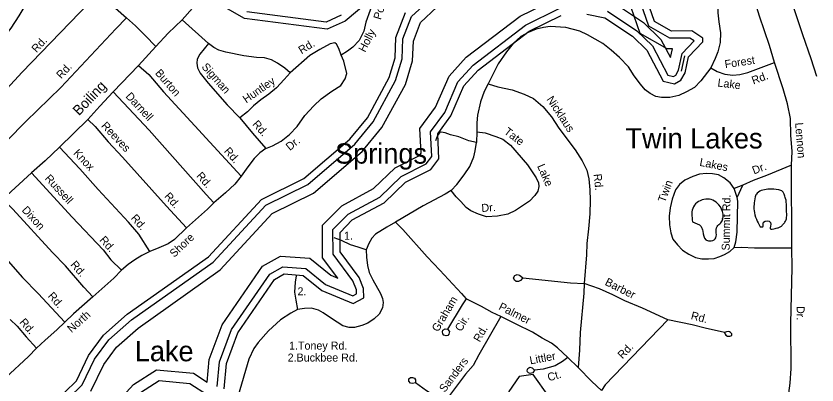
# Model space of a CAD drawing. Extents: x 2104537 to 2336408, y 34176 to 229611.
# Drawn here: x 2285158 to 2292662, y 103995 to 107455 of the extents above; entities that cross this region are included whole.
import ezdxf

# ---------------------------------------------------------------- set-up
doc = ezdxf.new("R2010")
doc.units = 0
for name, color, linetype in [('Exist Hydrographic Buffer Line', 7, 'Continuous'), ('Exist Hydrographic Creek Single Shore', 7, 'Continuous'), ('Exist Hydrographic Lake Shore Label', 7, 'Continuous'), ('Exist Hydrographic Pond Under 1500 Sq Ft', 7, 'Continuous'), ('Exist Railroad Mainline', 7, 'Continuous'), ('Exist Road Non-System Type 51', 7, 'Continuous'), ('Exist Road Non-System Type 51 Label', 7, 'Continuous'), ('Exist Road Secondary Type 51 Attributed', 7, 'Continuous'), ('Exist Road Secondary Type 51 Label', 7, 'Continuous')]:
    doc.layers.add(name, color=color, linetype=linetype)

msp = doc.modelspace()

# ---------------------------------------------------------------- linework, layer by layer
at = {"layer": 'Exist Hydrographic Buffer Line'}
for points in [[(2285651.6, 103870.3), (2285778, 103995.6), (2285895.1, 104237.7), (2286026.4, 104417.9), (2286241.4, 104606.6), (2287006.3, 105148.4), (2287497.7, 105682.7), (2287892.2, 105876.7), (2288331.7, 106254.7), (2288504.4, 106464.2), (2288714.6, 106852), (2288776, 107052.4), (2288782.9, 107240.3), (2288862.6, 107450.4), (2289038.4, 107614)], [(2285789.5, 103487.7), (2286260.1, 104000.9), (2286475.1, 104138.7), (2286821.6, 104104.7), (2286948.9, 104021.7), (2286969.4, 104234.2), (2287088.7, 104560), (2287467.3, 105110.5), (2287635, 105203.9), (2287910.7, 105183.2), (2288108.6, 105024.4), (2288172.3, 104997.4), (2288030.9, 105188.6), (2288029.2, 105494), (2288209.3, 105675.3), (2288508.8, 105837.6), (2288709.7, 106032.5), (2288937, 106146.2), (2288953.1, 106168), (2288942.2, 106401), (2289089.4, 106600.9), (2289214.9, 106891.8), (2289375.2, 107068), (2289880, 107454.9), (2290223.1, 107622.1)], [(2285859.2, 103937.6), (2285979.9, 104186.9), (2286099.5, 104351.1), (2286302.5, 104529.3), (2287071.7, 105074.1), (2287557.6, 105602.5), (2287946.8, 105793.9), (2288402.3, 106185.6), (2288586.4, 106408.9), (2288805.8, 106813.8), (2288873.9, 107035.9), (2288880.7, 107220.5), (2288946.5, 107394), (2289101.1, 107537.9)], [(2290699.2, 107500.8), (2290974, 107317.9), (2291120.8, 107175.9), (2291264.9, 106901.6), (2291317.6, 106889.4), (2291338.9, 106902.2), (2291365.8, 106946.9), (2291399.3, 107104.2), (2291510, 107223.1), (2291471.2, 107249), (2291282.8, 107246.2), (2291085.8, 107359), (2291011.7, 107574.7)], [(2290737.4, 107593.6), (2291036, 107394.9), (2291200.6, 107235.7), (2291290.3, 107064.9), (2291308, 107148.1), (2291257.2, 107147.3), (2291004.7, 107292), (2290921.5, 107534.2)], [(2287043.9, 103981), (2287066.1, 104212.2), (2287176.9, 104514.4), (2287535.4, 105035.8), (2287657, 105103.5), (2287872.9, 105087.3), (2288057.6, 104939.1), (2288312.3, 104831.2), (2288349.6, 104851.3), (2288349.2, 104887.5), (2288314.3, 104970.8), (2288129.2, 105221.3), (2288127.9, 105453.6), (2288268.9, 105595.7), (2288567.6, 105757.6), (2288767.3, 105951.3), (2289002.2, 106068.8), (2289053, 106137.7), (2289042.1, 106370.7), (2289175.3, 106551.6), (2289298.7, 106837.8), (2289442.1, 106995.3), (2289932, 107370.8), (2290248, 107524.8)], [(2288205.5, 107463.1), (2288064.6, 107399), (2287321, 107495.1)], [(2291420.7, 107081.1), (2291390, 106937.4)], [(2286324, 103925), (2286499.4, 104037.4), (2286788, 104009.1), (2286952.8, 103901.6)]]:
    msp.add_lwpolyline(points, dxfattribs=at)
at = {"layer": 'Exist Hydrographic Creek Single Shore'}
for points in [[(2290506.8, 107471.6), (2290673.7, 107438.9), (2290932.7, 107266.6), (2291067.6, 107136.1), (2291220.8, 106844.5), (2291328.7, 106819.5), (2291386.7, 106854.4), (2291427.7, 106922.5), (2291459.7, 107072.8), (2291591.8, 107214.5), (2291591.8, 107247.4), (2291490.7, 107314.9), (2291299.8, 107312), (2291139.8, 107403.7), (2291071.7, 107601.8)], [(2288455.7, 107586.6), (2288240.8, 107407), (2288074.7, 107331.5), (2287299.6, 107431.7), (2287140.7, 107523.3)], [(2285616.7, 103928.1), (2285723.8, 104034.3), (2285838.6, 104271.6), (2285977.6, 104462.4), (2286200.7, 104658.2), (2286962.7, 105197.9), (2287457.7, 105736.1), (2287855.7, 105931.9), (2288284.7, 106300.8), (2288449.7, 106501), (2288653.8, 106877.5), (2288710.8, 107063.4), (2288717.7, 107253.5), (2288806.7, 107488)], [(2287107.7, 103958.5), (2287130.6, 104197.5), (2287235.6, 104484.1), (2287580.7, 104985.9), (2287671.8, 105036.6), (2287847.7, 105023.4), (2288023.6, 104882.2), (2288315.6, 104758.5), (2288415.7, 104812.4), (2288414.7, 104901), (2288371.8, 105003.5), (2288194.7, 105243), (2288193.6, 105426.7), (2288308.7, 105542.6), (2288606.8, 105704.2), (2288805.7, 105897.1), (2289045.6, 106017.1), (2289119.6, 106117.4), (2289108.8, 106350.5), (2289232.6, 106518.7), (2289354.6, 106801.7), (2289486.7, 106946.8), (2289966.7, 107314.7), (2290264.7, 107459.9)]]:
    msp.add_lwpolyline(points, dxfattribs=at)
at = {"layer": 'Exist Hydrographic Pond Under 1500 Sq Ft'}
msp.add_lwpolyline([(2290082.8, 102920.5), (2290207.6, 102937.7), (2290281.7, 102988.8), (2290304.8, 103188.4), (2290202.7, 103403.6), (2290148.8, 103886.8), (2290004.6, 104092.9), (2289871.8, 104075.8), (2289773.8, 103933.4), (2289783.8, 103765.9), (2289877.7, 103482), (2289914.8, 103035.2), (2290082.8, 102920.5)], dxfattribs=at)
for points in [[(2292128.6, 105479.9), (2292095.3, 105549.7), (2292072.5, 105631.6), (2292072.5, 105686.3), (2292083.1, 105759.1), (2292101.3, 105794), (2292155.9, 105822.8), (2292215.1, 105831.9), (2292303.1, 105825.8), (2292339.5, 105809.2), (2292354.6, 105783.4), (2292368.3, 105745.4), (2292375.9, 105674.1), (2292375.9, 105637.7), (2292377.4, 105564.9), (2292362.2, 105522.4), (2292339.5, 105496.6), (2292318.2, 105476.9), (2292290.9, 105467.8), (2292269.7, 105461.7), (2292224.2, 105458.7), (2292227.2, 105519.4), (2292162, 105522.4), (2292154.4, 105478.4), (2292128.6, 105479.9)], [(2291495.7, 105525.1), (2291504.6, 105667.1), (2291619.9, 105738.1), (2291744, 105684.9), (2291761.8, 105516.2), (2291726.3, 105480.7), (2291708.6, 105365.3), (2291655.3, 105347.5), (2291619.9, 105356.4), (2291593.3, 105436.3), (2291575.5, 105480.7), (2291495.7, 105525.1)]]:
    msp.add_spline(points, degree=3, dxfattribs=at)
at = {"layer": 'Exist Railroad Mainline'}
msp.add_lwpolyline([(2292662.1, 106887.2), (2292608.8, 107052.9), (2292528.9, 107280.1), (2292445.2, 107531.3)], dxfattribs=at)
at = {"layer": 'Exist Road Non-System Type 51'}
for p, q in [((2286962.7, 107197.4), (2286714.4, 107421)), ((2289474, 106370.3), (2289471.1, 106268.4)), ((2292426.1, 105279.9), (2292423.7, 106057.7)), ((2291965.8, 105868.7), (2291886.1, 105838.1)), ((2291913, 105754.3), (2291886.1, 105838.1)), ((2291913, 105754.3), (2291965.8, 105868.7)), ((2290426, 104160.6), (2290327.1, 104251.7))]:
    msp.add_line(p, q, dxfattribs=at)
for points in [[(2288757, 107920.6), (2288539.9, 107664.3), (2288500.5, 107593.9), (2288475.3, 107511.7), (2288434.7, 107397.4), (2288415.7, 107313.1), (2288374.6, 107226.6), (2288315.1, 107164.1), (2288263.5, 107125.5), (2288206, 107086.9)], [(2283786.1, 106105.6), (2284667.6, 106895.3), (2284774.3, 107002.4), (2285016, 107220.8), (2285112.8, 107342), (2285187.6, 107458.6), (2285346.5, 107724.8), (2285380.2, 107770.8), (2285429.8, 107807.2)], [(2285937.1, 107678.7), (2285573.5, 107297), (2285217.4, 106928.9), (2285073, 106773.3), (2284552.1, 106310), (2284338.3, 106111.7), (2284138.2, 105939.5), (2283900.7, 105702.9)], [(2285937.1, 107678.7), (2285995.8, 107631.3), (2286089, 107528.2), (2286191.9, 107439.3)], [(2292263.1, 107017.9), (2292217.3, 107179.5), (2292122.6, 107454.6), (2292064.4, 107651.8)], [(2291733.5, 107534.2), (2291733.9, 107486.3), (2291743, 107400.2), (2291758.1, 107296.6), (2291755, 107206.5), (2291732.1, 107120.3), (2291708.8, 107056.1), (2291667.5, 106969.7)], [(2284038.3, 105352.6), (2284167.1, 105463.9), (2284347.5, 105635.9), (2285074.2, 106289.4), (2285250.4, 106465.5), (2285579, 106784.9), (2286092.8, 107336.2), (2286191.9, 107439.3)], [(2286191.9, 107439.3), (2286278.7, 107364.1), (2286369.8, 107273.5), (2286466.8, 107168.3)], [(2291667.5, 106969.7), (2291575.2, 106846.8), (2291513.7, 106786), (2291438.2, 106745.2), (2291368.6, 106710.4), (2291282.6, 106691.7), (2291206.5, 106690.6), (2291152.6, 106702.1), (2291098.3, 106727.4), (2291051.8, 106763.1), (2291009.1, 106814.8), (2290950.4, 106895.9), (2290895.5, 106977.3), (2290810.6, 107066.5), (2290733.9, 107135.6), (2290657, 107196.8), (2290512, 107279.3), (2290439.8, 107312.5), (2290309.3, 107349.1), (2290163.2, 107357.5), (2290099.4, 107348.9), (2290031.5, 107332.2), (2289957.7, 107301.4), (2289888.4, 107262.7), (2289817, 107197.9), (2289751.8, 107119.1), (2289674.9, 107006.4), (2289582.1, 106820.6)], [(2286962.7, 107197.4), (2286879.7, 107096.7), (2286855.2, 107049.3), (2286852.5, 107011.9), (2286859.2, 106968.5), (2286883.8, 106918.8), (2286958.8, 106825.5), (2287136.9, 106623.3), (2287256.2, 106500.6)], [(2287725.6, 106923.6), (2287675.2, 106965.2), (2287606.6, 107014.4), (2287552.4, 107045.7), (2287486.2, 107063.3), (2287410.2, 107066.4), (2287294, 107083.1), (2287123.4, 107115.3), (2287057.3, 107136.6), (2287013.1, 107160), (2286962.7, 107197.4)], [(2288206, 107086.9), (2288183.3, 107150.6), (2288160.7, 107190.1), (2288144.6, 107204.2), (2288100.8, 107195.8), (2288003.4, 107142.6), (2287910.1, 107085.7), (2287725.6, 106923.6)], [(2287499.3, 106213.2), (2287561.2, 106237.9), (2287642.7, 106282.9), (2287720, 106345.7), (2287791, 106420.5), (2287864.2, 106523.4), (2287948.9, 106613.9), (2288018.4, 106678.8), (2288115.5, 106749.8), (2288201.2, 106804.9), (2288242.4, 106865.1), (2288257.8, 106915.3), (2288230.5, 107031), (2288206, 107086.9)], [(2291667.5, 106969.7), (2291727.9, 106936.4), (2291800.2, 106911), (2291872.5, 106901.8), (2291940.5, 106908.3), (2292014, 106925.3), (2292263.1, 107017.9)], [(2292423.7, 106057.7), (2292428.5, 106185.8), (2292416.6, 106337.6), (2292412.7, 106493.5), (2292385.2, 106631.5), (2292345.9, 106771), (2292263.1, 107017.9)], [(2286304.9, 106990.6), (2286401.7, 106905.5), (2286541.6, 106745), (2286835, 106426.4), (2286972.7, 106271.6), (2287268.3, 105953)], [(2287725.6, 106923.6), (2287670.5, 106859), (2287597.2, 106782.4), (2287527.9, 106723.4), (2287452.4, 106670.7), (2287383, 106612), (2287327.5, 106557.3), (2287256.2, 106500.6)], [(2289582.1, 106820.6), (2289545.6, 106746.5), (2289510.3, 106651.4), (2289482.3, 106526.3), (2289475, 106454.3), (2289474, 106370.3)], [(2289582.1, 106820.6), (2289671.4, 106792.3), (2289805.6, 106761.8), (2289918.1, 106722.9), (2290006.8, 106681.9), (2290095.2, 106607), (2290174.4, 106509.7), (2290243.5, 106404.4), (2290398, 106200), (2290463, 106096.8), (2290505.9, 106009.3), (2290524.3, 105927.6), (2290534.2, 105825.4), (2290536.9, 105727.6), (2290532.5, 105601.8), (2290521.9, 105459.6), (2290507.4, 105321.5), (2290502.7, 105215.3), (2290479.5, 104947.1)], [(2287012.9, 105702.4), (2286940, 105781.5), (2286405.4, 106383.5), (2286069.6, 106743.9)], [(2285830.1, 106483.5), (2285899, 106418.2), (2286020.6, 106275.8), (2286156.2, 106131.2), (2286567.5, 105670.9), (2286755.5, 105467.5)], [(2287256.2, 106500.6), (2287373.8, 106356), (2287499.3, 106213.2)], [(2289471.1, 106268.4), (2289400.9, 106285.5), (2289306.5, 106322.4), (2289228.5, 106341.6), (2289180, 106361.2), (2289142, 106366.6), (2289134.1, 106365.7), (2289126.5, 106360.6), (2289108.3, 106334.4), (2289087, 106284.3)], [(2289474, 106370.3), (2289552.2, 106359.3), (2289654.6, 106326.2), (2289718.7, 106299.4), (2289789.5, 106245.5), (2289951.2, 106061.3), (2290032.8, 105938.1), (2290053.2, 105890.5), (2290054.9, 105856), (2290046.2, 105812.5), (2290018.5, 105772.1), (2289969.3, 105719.5), (2289838, 105630.2), (2289764.5, 105595.6), (2289668.4, 105578.4), (2289566.6, 105571.2), (2289490.3, 105596.6), (2289420, 105627.8), (2289375.7, 105659.5), (2289326.9, 105714.9), (2289282.5, 105758.4), (2289235.8, 105819.9)], [(2289235.8, 105819.9), (2289289.3, 105874.3), (2289358.3, 105964.9), (2289409.4, 106043.6), (2289446.5, 106134), (2289460.1, 106190.2), (2289471.1, 106268.4)], [(2286411.8, 105247.8), (2286308, 105410.6), (2286210.7, 105521.7), (2285927.3, 105828.6), (2285757.2, 106020.8), (2285566.9, 106224.8)], [(2287499.3, 106213.2), (2287441.8, 106172.7), (2287390.3, 106118.2), (2287329.4, 106041.3), (2287268.3, 105953)], [(2292423.7, 106057.7), (2292188.6, 105961.2), (2292065, 105914), (2291965.8, 105868.7)], [(2285303.8, 105985.9), (2285684.2, 105570.2), (2285973.5, 105263.2), (2286046.5, 105169.9), (2286147.6, 105073.2)], [(2287268.3, 105953), (2287209.2, 105878.3), (2287122, 105797.3), (2287012.9, 105702.4)], [(2291886.1, 105838.1), (2291847.4, 105889.7), (2291790.9, 105937), (2291740.6, 105964.6), (2291684.4, 105975.8), (2291626.4, 105979.2), (2291560.4, 105972.6), (2291498.6, 105951.8), (2291423.1, 105914.9), (2291375.5, 105876.5), (2291338.1, 105826), (2291304.9, 105737.8), (2291286, 105655.5), (2291276.6, 105577.6), (2291279.6, 105497.5), (2291292.6, 105421.8), (2291313.1, 105364), (2291355.7, 105308.4), (2291402, 105260.9), (2291460.6, 105221.4), (2291523, 105190.1), (2291584.1, 105179), (2291645.1, 105177.5), (2291697.3, 105181.8), (2291752.8, 105200.7), (2291796.8, 105218.9), (2291846.5, 105247.8), (2291886, 105286.1)], [(2289235.8, 105819.9), (2289180.3, 105785.3), (2288971.3, 105676.8), (2288713.1, 105522.3)], [(2285878.4, 104822.2), (2285795.2, 104911.4), (2285621, 105113.2), (2285500, 105238.2), (2285129.3, 105644.2), (2285036.4, 105739.1)], [(2291886, 105286.1), (2291901.4, 105336.3), (2291914.6, 105428.2), (2291919.2, 105718.4), (2291913, 105754.3)], [(2287012.9, 105702.4), (2286953.7, 105643.5), (2286755.5, 105467.5)], [(2288713.1, 105522.3), (2288631.5, 105475.4), (2288526.3, 105408.5), (2288492.8, 105372.1), (2288463.3, 105323.4), (2288439.8, 105261.6)], [(2288713.1, 105522.3), (2288782, 105453.1), (2289008.6, 105195.5), (2289130.2, 105070.8), (2289330.4, 104854.7), (2289375, 104803.4)], [(2284768.9, 105492.4), (2284971.1, 105280.5), (2285220.3, 105003.1), (2285366, 104852.7), (2285614.7, 104585.5)], [(2286755.5, 105467.5), (2286642.5, 105360.2), (2286585, 105319.6), (2286497.3, 105280.6), (2286411.8, 105247.8)], [(2288439.8, 105261.6), (2288363.5, 105288.6), (2288293.4, 105308), (2288208.9, 105351), (2288138.5, 105374.3)], [(2291886, 105286.1), (2291955.9, 105286.7), (2292078.1, 105280.1), (2292254.3, 105281.9), (2292426.1, 105279.9)], [(2292061.1, 103357.9), (2292080.2, 103430.1), (2292123.4, 103512.9), (2292178.7, 103587.2), (2292263.7, 103676.1), (2292322.6, 103754.7), (2292373.7, 103853.1), (2292397, 103919.6), (2292409.9, 104013.8), (2292420.4, 104149.7), (2292417.8, 104575.9), (2292428.1, 105093.9), (2292426.1, 105279.9)], [(2286411.8, 105247.8), (2286338.2, 105210.9), (2286272.5, 105168.2), (2286209, 105123.8), (2286147.6, 105073.2)], [(2288439.8, 105261.6), (2288440.4, 105193.3), (2288451.4, 105115.4), (2288468.2, 105049.8), (2288501, 104981.9), (2288572.3, 104852.9), (2288590.8, 104807), (2288597.3, 104769.2), (2288591.7, 104719.1), (2288560.4, 104660.6), (2288512.9, 104614.3), (2288455.1, 104575.4), (2288399.6, 104552.9), (2288328, 104534.2), (2288279.8, 104533.8), (2288219.8, 104551.1), (2288114.8, 104617.7), (2288036.1, 104673), (2287992, 104696.5), (2287927.7, 104715.8), (2287859.8, 104713.2), (2287796, 104704.5)], [(2286147.6, 105073.2), (2286074.6, 104996.2), (2285878.4, 104822.2)], [(2287784.4, 105020.3), (2287773, 104960.5), (2287768.3, 104866.1), (2287778.9, 104790.2), (2287796, 104704.5)], [(2289904.9, 104998.8), (2289883.1, 104974.7), (2289865.2, 104964.5), (2289845.2, 104966.2), (2289827.1, 104978.4), (2289819.3, 104999.5), (2289830.9, 105022.2), (2289854.6, 105030.3), (2289874.5, 105024.7), (2289888.8, 105014.9), (2289904.9, 104998.8)], [(2289904.9, 104998.8), (2290351.4, 104953.8), (2290479.5, 104947.1)], [(2290479.5, 104947.1), (2290476.4, 104855), (2290442.4, 104486.6), (2290436.3, 104320.8), (2290426, 104160.6)], [(2291265.4, 104605.3), (2291026.1, 104717.1), (2290863.4, 104783.2), (2290750.7, 104840.2), (2290624.2, 104896.7), (2290479.5, 104947.1)], [(2285878.4, 104822.2), (2285696.2, 104662.3), (2285614.7, 104585.5)], [(2289375, 104803.4), (2289337.5, 104747), (2289201.9, 104519.7)], [(2289700.8, 104637), (2289618.2, 104676), (2289517.9, 104730.8), (2289375, 104803.4)], [(2287796, 104704.5), (2287734.3, 104669.7), (2287634.7, 104607), (2287524.1, 104501.8), (2287427.2, 104394.5), (2287385.8, 104336.2), (2287340.9, 104237.7), (2287238.6, 103896.6), (2287199.8, 103776.3)], [(2285104.8, 104607.8), (2285169.2, 104546.5), (2285254.5, 104445.5), (2285351.5, 104340.6)], [(2289700.8, 104637), (2289494.8, 104278.5), (2289439.7, 104177.9), (2289368.6, 104095.3), (2289171.6, 103833.4)], [(2290327.1, 104251.7), (2290230.1, 104342.5), (2290175.5, 104387.8), (2290088.8, 104434.7), (2289998.4, 104491.9), (2289843.7, 104564.4), (2289700.8, 104637)], [(2291265.4, 104605.3), (2290678, 103995.3), (2290644.5, 103942.8)], [(2291794.8, 104487.2), (2291614.2, 104527.4), (2291493.8, 104557.9), (2291265.4, 104605.3)], [(2285614.7, 104585.5), (2285541.8, 104512.8), (2285430.7, 104415.5), (2285351.5, 104340.6)], [(2289201.9, 104519.7), (2289218.5, 104495.8), (2289214.4, 104471.6), (2289202.7, 104459.7), (2289188.8, 104455.3), (2289166.7, 104461), (2289156.4, 104475), (2289153.2, 104494.4), (2289157.8, 104509.7), (2289178, 104521.1), (2289201.9, 104519.7)], [(2291794.8, 104487.2), (2291800.8, 104471.9), (2291808.8, 104461.3), (2291825, 104451.5), (2291845, 104451.7), (2291863.2, 104459.9), (2291864.8, 104474), (2291852.9, 104487.7), (2291843.8, 104492.4), (2291834.7, 104495.6), (2291815.6, 104493.3), (2291794.8, 104487.2)], [(2285351.5, 104340.6), (2285274.3, 104263.7), (2285060.5, 104063.5), (2285004.7, 104028.8), (2284962.7, 104026.7), (2284924.8, 104035.9), (2284843.8, 104123.1), (2284803.1, 104170.8), (2284754.7, 104210.4), (2284696.5, 104223.7)], [(2290327.1, 104251.7), (2290277.5, 104214.9), (2290209.8, 104176.2), (2290098, 104142.9), (2290016.5, 104134)], [(2290016.5, 104134), (2289999.6, 104110.4), (2289988, 104104.7), (2289976.5, 104103.6), (2289960.6, 104109.5), (2289951.5, 104117.2), (2289946.8, 104127.8), (2289948.7, 104138.9), (2289954.1, 104149.6), (2289973.4, 104161.4), (2289993.9, 104156.1), (2290016.5, 104134)], [(2290426, 104160.6), (2290553.7, 104027.9), (2290644.5, 103942.8)], [(2288901.6, 104016.1), (2288874.2, 104009.4), (2288852.6, 104013.1), (2288837.3, 104031.8), (2288839, 104053.7), (2288855, 104065.8), (2288873, 104065.8), (2288890.9, 104058.3), (2288901.4, 104042.3), (2288901.6, 104016.1)], [(2289171.6, 103833.4), (2289004.5, 103941.6), (2288901.6, 104016.1)]]:
    msp.add_lwpolyline(points, dxfattribs=at)
at = {"layer": 'Exist Road Secondary Type 51 Attributed'}
msp.add_lwpolyline([(2286811, 107530), (2286714.4, 107421), (2286583.7, 107293.6), (2286466.8, 107168.3), (2286304.9, 106990.6), (2286069.6, 106743.9), (2285942.7, 106610.6), (2285830.1, 106483.5), (2285566.9, 106224.8), (2285432.7, 106097.6), (2285303.8, 105985.9), (2285036.4, 105739.1)], dxfattribs=at)

# ---------------------------------------------------------------- texts
at = {"layer": 'Exist Hydrographic Lake Shore Label'}
for s, p in [('Twin Lakes', (2290867.5, 106213.4)), ('Springs', (2288147.5, 106071.1)), ('Lake', (2286271.2, 104217.6))]:
    msp.add_text(s, height=190, dxfattribs=at).set_placement(p)
at = {"layer": 'Exist Road Non-System Type 51 Label'}
for s, rotation, p in [('Point', 72.95049, (2288575.6, 107415.2)), ('Holly', 63.01188, (2288428.4, 107110.4)), ('Rd.', 47.0185, (2285350.5, 107106.5)), ('Rd.', 31.39482, (2287832.4, 107095.9)), ('Forest', 8.64101, (2291802.9, 106965.3)), ('Rd.', 47.0185, (2285582.5, 106860.7)), ('Sigman', 311.38127, (2286892.3, 106975.4)), ('Burton', 311.08684, (2286456.8, 106917.2)), ('Rd.', 20.39602, (2292066.5, 106812.3)), ('Huntley', 34.90869, (2287315.1, 106634.9)), ('Lake', 352.69844, (2291727.2, 106795.2)), ('Darnell', 312.97937, (2286179.8, 106697.8)), ('Nicklaus', 303.2899, (2290125.2, 106674.2)), ('Rd.', 311.3101, (2287368, 106437.2)), ('Reeves', 313.15892, (2285951.6, 106421.3)), ('Tate', 322.74376, (2289723.5, 106357.5)), ('Lennon', 274.45979, (2292456.9, 106453.5)), ('Dr.', 39.08837, (2287723.4, 106188.5)), ('Knox', 312.99154, (2285690.2, 106164.8)), ('Rd.', 311.3101, (2287102.1, 106184.7)), ('Lakes', 348.67656, (2291557.4, 106051.4)), ('Lake', 293.19144, (2290039.1, 106048.5)), ('Dr.', 20.88273, (2292071.7, 105969.2)), ('Russell', 312.45755, (2285423.3, 105928.3)), ('Rd.', 311.3101, (2286842.9, 105952.6)), ('Rd.', 275.49909, (2290569.5, 105972.3)), ('Twin', 69.39005, (2291238.4, 105700.7)), ('Rd.', 311.3101, (2286542.9, 105761.5)), ('Summit Rd.', 89.09063, (2291843.9, 105256.2)), ('Dixon', 312.39768, (2285207.6, 105631.4)), ('Dr.', 4.05662, (2289520.9, 105617.3)), ('Rd.', 311.3101, (2286229.2, 105556.7)), ('Rd.', 311.3101, (2285936, 105352)), ('Shore', 43.55582, (2286640.6, 105186.9)), ('Rd.', 311.3101, (2285663.2, 105119.9)), ('Barber', 333.19664, (2290669, 104936.6)), ('Rd.', 311.3101, (2285451.9, 104826.4)), ('Graham ', 59.18691, (2289112.5, 104487.1)), ('Palmer', 333.06474, (2289672.8, 104706.4)), ('North', 41.26458, (2285678.4, 104481.4)), ('Rd.', 345.77736, (2291475.5, 104613.3)), ('Dr.', 269.80083, (2292471.6, 104735.8)), ('Rd.', 311.3101, (2285185.9, 104580.7)), ('Cir.', 59.18691, (2289328.8, 104489.9)), ('Rd.', 60.11589, (2289502.8, 104391.3)), ('Rd.', 46.07844, (2290840.2, 104234.7)), ('Sanders', 53.0592, (2289175.4, 103920.3)), ('Littler', 10.61553, (2289977.1, 104188.3)), ('Ct.', 16.56792, (2290149.7, 104028.7))]:
    msp.add_text(s, height=75, rotation=rotation, dxfattribs=at).set_placement(p)
for s, p in [('1.', (2288231.5, 105357.6)), ('2.', (2287795.5, 104836.4)), ('1.Toney Rd.', (2287716.1, 104327)), ('2.Buckbee Rd.', (2287703.1, 104215))]:
    msp.add_text(s, height=75, dxfattribs=at).set_placement(p)
at = {"layer": 'Exist Road Secondary Type 51 Label'}
msp.add_text('Boiling', height=95, rotation=46.42342, dxfattribs=at).set_placement((2285748.8, 106515.2))

doc.saveas('drawing.dxf')
